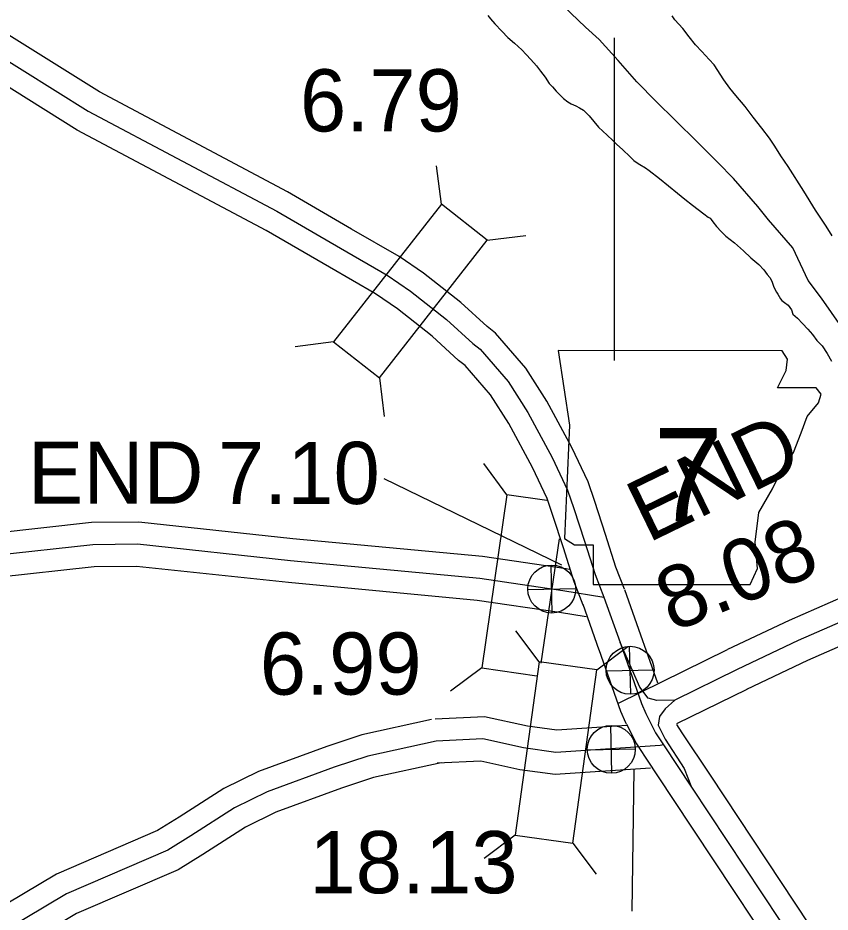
# Model space of a CAD drawing. Extents: x 31699 to 244310, y -8841 to 11474.
# Drawn here: x 96015 to 96382.8, y 3294.9 to 3700 of the extents above; entities that cross this region are included whole.
import ezdxf

# ---------------------------------------------------------------- set-up
doc = ezdxf.new("R2010")
doc.units = 0
for name, color, linetype in [('B_Logo', 7, 'Continuous'), ('Default', 7, 'Continuous'), ('G-ANNO-TEXT', 7, 'Continuous'), ('Level 21', 7, 'Continuous'), ('R_Draft', 7, 'Continuous'), ('R_Logo', 7, 'Continuous'), ('R_XS_EARTHWORK_STAGE1', 7, 'Continuous'), ('R_XS_EARTHWORK_STAGE2', 7, 'Continuous'), ('S_WALL', 7, 'Continuous'), ('S_WALL_ANNOT', 7, 'Continuous')]:
    doc.layers.add(name, color=color, linetype=linetype)

msp = doc.modelspace()

# ---------------------------------------------------------------- linework, layer by layer
at = {"layer": 'B_Logo'}
for points in [[(96001.87, 3685.86), (96046.88, 3657.8), (96132.24, 3612.37), (96161.06, 3595.66), (96182.27, 3583.46), (96192.75, 3576.22), (96209.12, 3563.42), (96220.97, 3552.48), (96224.38, 3549.84), (96237, 3535.25), (96245.95, 3521.29), (96256.88, 3500.84), (96263.92, 3486.02), (96266.76, 3477.75), (96271.6, 3462.93), (96276.38, 3447.77), (96280.34, 3437.61)], [(96481.58, 3472.61), (96480.6, 3472.05), (96476.19, 3469.41), (96448.39, 3455.34), (96432.16, 3446.92), (96413.98, 3437.78), (96399.16, 3431.42), (96368.37, 3417.91), (96340.65, 3404.77)], [(95721.51, 3436.39), (95766.64, 3440.27), (95803.72, 3443.51), (95846.9, 3456.68), (95873.93, 3457.41), (95979.69, 3454.54), (96004.54, 3456.61), (96048.97, 3461.47), (96069.22, 3461.67), (96138.47, 3454.24), (96224.12, 3446.16), (96261.8, 3440.66), (96280.34, 3437.61)], [(96280.34, 3437.61), (96287.69, 3416.98)], [(96340.65, 3404.77), (96312.45, 3390.86), (96304.32, 3390.75), (96300.36, 3391.84), (96296.61, 3396.8), (96287.69, 3416.98)], [(96287.69, 3416.98), (96297.36, 3389.41), (96299.37, 3384.86), (96303.76, 3376.11), (96307.37, 3370.66)], [(96312.45, 3390.86), (96308.16, 3386.99), (96305.47, 3383.44), (96304.98, 3379.62), (96308.1, 3373.3), (96316.63, 3359.92), (96320.08, 3351.47)], [(96204.46, 3372.36), (96173.41, 3365.56), (96158.24, 3360.5), (96127.92, 3349.32), (96113.08, 3342.13), (96093.33, 3329.45), (96082.86, 3323), (96037.01, 3303.13), (96000.15, 3281.33), (95988.16, 3272.16), (95975.45, 3260.36), (95949.3, 3234.46), (95926.89, 3210.75), (95910.6, 3193.97), (95897.91, 3183.64), (95891, 3178.36), (95878.38, 3170.44), (95875.17, 3168.54), (95866.14, 3160.65), (95860.83, 3153.48), (95840.59, 3114.67)], [(96307.37, 3370.66), (96305.86, 3370.43), (96258.65, 3367.22), (96243.99, 3369.26), (96225.49, 3373.32), (96204.46, 3372.36)], [(96307.37, 3370.66), (96320.08, 3351.47), (96384.04, 3254.84), (96389.87, 3244.73), (96403.78, 3223.03), (96407.45, 3211.38), (96405.74, 3082.74), (96405.42, 2958.88), (96389.18, 2924.66), (96384.46, 2912.96), (96386.11, 2906.73), (96404.9, 2841.42), (96411.41, 2826.65), (96427.95, 2729.41), (96427.99, 2723.47)]]:
    msp.add_lwpolyline(points, dxfattribs=at)
at = {"layer": 'Default'}
msp.add_line((96284.97, 3691.02), (96284.97, 3544.72), dxfattribs=at)
at = {"layer": 'G-ANNO-TEXT'}
msp.add_lwpolyline([(96259.68, 3549.28), (96264.76, 3515.44), (96262.5, 3464.12), (96267.01, 3461.3), (96275.47, 3461.3), (96275.47, 3443.26), (96346.53, 3443.26), (96349.91, 3450.59), (96348.78, 3462.43), (96350.47, 3475.97), (96356.68, 3486.68), (96360.63, 3494.58), (96366.26, 3503.04), (96369.65, 3512.06), (96372.47, 3519.39), (96377.54, 3525.59), (96378.67, 3529.54), (96376.42, 3532.36), (96358.93, 3532.36), (96362.88, 3540.26), (96363.44, 3545.33), (96361.11, 3549.23)], close=True, dxfattribs=at)
at = {"layer": 'Level 21'}
for p, q in [((96257, 3430.39), (96256.5, 3452.09)), ((96245.9, 3440.99), (96267.59, 3441.49)), ((96292.48, 3393.6), (96291.98, 3415.3)), ((96281.38, 3404.2), (96303.08, 3404.7)), ((96283.94, 3357.8), (96283.44, 3379.5)), ((96272.84, 3368.4), (96294.54, 3368.9))]:
    msp.add_line(p, q, dxfattribs=at)
for centre in [(96256.75, 3441.24), (96292.23, 3404.45), (96283.69, 3368.65)]:
    msp.add_circle(centre, 10.85, dxfattribs=at)
at = {"layer": 'R_Draft'}
for points in [[(96227.72, 3701.06), (96228.97, 3699.58), (96231.01, 3697.22), (96234.18, 3693.92), (96236.89, 3691.1), (96239.86, 3688.47), (96243.23, 3685.57), (96245.21, 3683.35), (96247.19, 3681.06), (96249.82, 3678.24), (96251.67, 3675.82), (96253.71, 3673.19), (96255.62, 3670.31), (96257.07, 3668.69), (96258.78, 3666.74), (96260.63, 3664.79), (96262.08, 3663.51), (96264, 3661.96), (96265.59, 3661.08), (96267.71, 3660.12), (96269.37, 3659.24), (96271.16, 3658.16), (96273.67, 3655.67), (96275.77, 3653.04), (96277.95, 3650.49), (96281.78, 3646.92), (96284.36, 3644.49), (96286.2, 3642.67), (96288.85, 3640.31), (96292.21, 3637.08), (96293.86, 3635.33), (96295.39, 3634.25), (96296.64, 3633.51), (96299.23, 3632.08), (96300.88, 3630.8), (96305.58, 3627.29), (96313.64, 3620.54), (96316.95, 3617.91), (96320.52, 3615.21), (96322.97, 3613.25), (96325.61, 3611.16), (96327.6, 3609.74), (96328.46, 3609.2), (96328.98, 3608.66), (96329.64, 3607.59), (96331.29, 3605.51), (96333.4, 3603.15), (96335.64, 3601.13), (96339.55, 3598.02), (96343.58, 3594.39), (96346.88, 3591.35), (96350.45, 3588.32), (96352.76, 3585.9), (96354.34, 3583.81), (96355.52, 3582.33), (96356.44, 3580.66), (96357.22, 3578.38), (96357.74, 3577.04), (96358.46, 3575.7), (96359.12, 3574.82), (96359.65, 3573.75), (96360.37, 3572.67), (96360.96, 3571.94), (96362.09, 3571.06), (96363.87, 3569.84), (96365.32, 3567.76), (96365.97, 3565.82), (96367.95, 3563.93), (96370.33, 3561.51), (96372.64, 3559.02), (96374.75, 3556.53), (96376.85, 3553.91), (96379.16, 3551.35), (96381.47, 3547.99), (96383.37, 3544.43)], [(96227.72, 3701.06), (96228.97, 3699.58), (96231.01, 3697.22), (96234.18, 3693.92), (96236.89, 3691.1), (96239.86, 3688.47), (96243.23, 3685.57), (96245.21, 3683.35), (96247.19, 3681.06), (96249.82, 3678.24), (96251.67, 3675.82), (96253.71, 3673.19), (96255.62, 3670.31), (96257.07, 3668.69), (96258.78, 3666.74), (96260.63, 3664.79), (96262.08, 3663.51), (96264, 3661.96), (96265.59, 3661.08), (96267.71, 3660.12), (96269.37, 3659.24), (96271.16, 3658.16), (96273.67, 3655.67), (96275.77, 3653.04), (96277.95, 3650.49), (96281.78, 3646.92), (96284.36, 3644.49), (96286.2, 3642.67), (96288.85, 3640.31), (96292.21, 3637.08), (96293.86, 3635.33), (96295.39, 3634.25), (96296.64, 3633.51), (96299.23, 3632.08), (96300.88, 3630.8), (96305.58, 3627.29), (96313.64, 3620.54), (96316.95, 3617.91), (96320.52, 3615.21), (96322.97, 3613.25), (96325.61, 3611.16), (96327.6, 3609.74), (96328.46, 3609.2), (96328.98, 3608.66), (96329.64, 3607.59), (96331.29, 3605.51), (96333.4, 3603.15), (96335.64, 3601.13), (96339.55, 3598.02), (96343.58, 3594.39), (96346.88, 3591.35), (96350.45, 3588.32), (96352.76, 3585.9), (96354.34, 3583.81), (96355.52, 3582.33), (96356.44, 3580.66), (96357.22, 3578.38), (96357.74, 3577.04), (96358.46, 3575.7), (96359.12, 3574.82), (96359.65, 3573.75), (96360.37, 3572.67), (96360.96, 3571.94), (96362.09, 3571.06), (96363.87, 3569.84), (96365.32, 3567.76), (96365.97, 3565.82), (96367.95, 3563.93), (96370.33, 3561.51), (96372.64, 3559.02), (96374.75, 3556.53), (96376.85, 3553.91), (96379.16, 3551.35), (96381.47, 3547.99), (96383.37, 3544.43)], [(96383.69, 3601.21), (96380.93, 3605.57), (96376.2, 3612.89), (96370.94, 3621.49), (96363.78, 3632.7), (96360.43, 3637.54), (96357.73, 3641.83), (96355.37, 3645.46), (96351.88, 3650.03), (96347.99, 3654.94), (96344.37, 3659.91), (96340.15, 3664.82), (96337.32, 3668.11), (96334.68, 3671.88), (96330.35, 3678.72), (96328.04, 3681.08), (96324.67, 3684.71), (96321.84, 3687.81), (96319, 3691.37), (96316.11, 3695.14), (96312.54, 3699.17), (96311.3, 3700.99)], [(96383.69, 3601.21), (96380.93, 3605.57), (96376.2, 3612.89), (96370.94, 3621.49), (96363.78, 3632.7), (96360.43, 3637.54), (96357.73, 3641.83), (96355.37, 3645.46), (96351.88, 3650.03), (96347.99, 3654.94), (96344.37, 3659.91), (96340.15, 3664.82), (96337.32, 3668.11), (96334.68, 3671.88), (96330.35, 3678.72), (96328.04, 3681.08), (96324.67, 3684.71), (96321.84, 3687.81), (96319, 3691.37), (96316.11, 3695.14), (96312.54, 3699.17), (96311.3, 3700.99)]]:
    msp.add_lwpolyline(points, dxfattribs=at)
at = {"layer": 'R_Logo'}
for points in [[(96372.81, 3580.99), (96365.95, 3595.88), (96354.94, 3608.52), (96349.99, 3614.51), (96339.05, 3627.15), (96331.92, 3634.42), (96322.81, 3643.65), (96312.64, 3653.62), (96303.99, 3662.1), (96295.28, 3670.99), (96286.78, 3680.74), (96278.14, 3690.17), (96272.06, 3695.76), (96265.39, 3702.09), (96257.67, 3709.83), (96250.81, 3718.04), (96247.05, 3721.74), (96242.89, 3725.72), (96240.38, 3728.48), (96237.74, 3731.1), (96235.3, 3734.06), (96232.93, 3737.42), (96229.44, 3742.19), (96226.62, 3746.29)], [(96372.81, 3580.99), (96365.95, 3595.88), (96354.94, 3608.52), (96349.99, 3614.51), (96339.05, 3627.15), (96331.92, 3634.42), (96322.81, 3643.65), (96312.64, 3653.62), (96303.99, 3662.1), (96295.28, 3670.99), (96286.78, 3680.74), (96278.14, 3690.17), (96272.06, 3695.76), (96265.39, 3702.09), (96257.67, 3709.83), (96250.81, 3718.04), (96247.05, 3721.74), (96242.89, 3725.72), (96240.38, 3728.48), (96237.74, 3731.1), (96235.3, 3734.06), (96232.93, 3737.42), (96229.44, 3742.19), (96226.62, 3746.29)], [(96440.29, 3465.78), (96438.59, 3468.91), (96431.58, 3482.73), (96424.9, 3496.14), (96417.36, 3510.43), (96408.84, 3526.4), (96401.94, 3537.67), (96395.31, 3548.81), (96387.95, 3559.96), (96378.94, 3573.06), (96372.81, 3580.99)], [(96436.12, 3473.78), (96431.58, 3482.73), (96424.9, 3496.14), (96417.36, 3510.43), (96408.84, 3526.4), (96401.94, 3537.67), (96395.31, 3548.81), (96387.95, 3559.96), (96378.94, 3573.06), (96372.81, 3580.99)]]:
    msp.add_lwpolyline(points, dxfattribs=at)
at = {"layer": 'R_XS_EARTHWORK_STAGE1'}
for p, q in [((96206.75, 3615.55), (96204.62, 3633.02)), ((96227.54, 3599.28), (96245.01, 3601.41)), ((96157.95, 3553.17), (96140.48, 3551.04)), ((96178.74, 3536.9), (96180.88, 3519.43)), ((96236.43, 3483.93), (96225.91, 3498.05)), ((96236.43, 3483.93), (96225, 3405.56)), ((96254.52, 3481.29), (96236.43, 3483.93)), ((96251.99, 3407.74), (96260.19, 3463.94)), ((96251.03, 3408.26), (96240.41, 3422.3)), ((96277.17, 3404.63), (96291.21, 3415.24)), ((96225, 3405.56), (96210.89, 3395.05)), ((96225, 3405.56), (96249.95, 3401.92)), ((96240.12, 3329.82), (96226.08, 3319.2)), ((96266.27, 3326.18), (96276.88, 3312.14))]:
    msp.add_line(p, q, dxfattribs=at)
for points in [[(96178.74, 3536.9), (96227.54, 3599.28), (96206.75, 3615.55), (96157.95, 3553.17)], [(96251.03, 3408.26), (96240.12, 3329.82), (96266.27, 3326.18), (96277.17, 3404.63)]]:
    msp.add_lwpolyline(points, close=True, dxfattribs=at)
at = {"layer": 'R_XS_EARTHWORK_STAGE2'}
for points in [[(96289.66, 3441.24), (96285.81, 3451.1), (96281.12, 3465.99), (96276.24, 3480.93), (96273.19, 3489.8), (96265.81, 3505.34), (96254.58, 3526.35), (96245.04, 3541.25), (96231.29, 3557.14), (96227.43, 3560.12), (96215.6, 3571.04), (96198.68, 3584.28), (96187.62, 3591.93), (96166.06, 3604.32), (96137.1, 3621.11), (96051.88, 3666.47), (96005.84, 3695.17)], [(96271.03, 3433.97), (96266.94, 3444.45), (96262.08, 3459.88), (96257.28, 3474.57), (96254.64, 3482.23), (96247.95, 3496.33), (96237.31, 3516.23), (96228.97, 3529.25), (96217.47, 3542.54), (96214.51, 3544.84), (96202.63, 3555.79), (96186.82, 3568.17), (96176.93, 3575), (96156.05, 3587), (96127.38, 3603.63), (96041.88, 3649.14), (95997.9, 3676.55)], [(96476.88, 3481.44), (96475.54, 3480.67), (96471.36, 3478.17), (96443.83, 3464.24), (96427.61, 3455.82), (96409.76, 3446.85), (96395.18, 3440.59), (96364.22, 3427), (96336.37, 3413.81)], [(95720.65, 3446.36), (95765.77, 3450.23), (95801.8, 3453.38), (95845.28, 3466.64), (95873.93, 3467.42), (95979.41, 3464.55), (96003.58, 3466.57), (96048.38, 3471.47), (96069.71, 3471.68), (96139.47, 3464.19), (96225.32, 3456.09), (96263.33, 3450.54), (96264.69, 3450.32)], [(96486.11, 3463.68), (96485.67, 3463.42), (96481.02, 3460.65), (96452.95, 3446.44), (96436.7, 3438.01), (96418.21, 3428.71), (96403.14, 3422.25), (96372.53, 3408.81), (96344.93, 3395.73)], [(95722.37, 3426.43), (95767.5, 3430.31), (95805.63, 3433.64), (95848.52, 3446.72), (95873.93, 3447.41), (95979.97, 3444.53), (96005.5, 3446.66), (96049.57, 3451.48), (96068.74, 3451.67), (96137.46, 3444.29), (96222.93, 3436.23), (96260.26, 3430.78), (96272.26, 3428.8)], [(96297.11, 3420.33), (96289.77, 3440.96)], [(96278.26, 3413.63), (96270.92, 3434.25)], [(96304.72, 3398.65), (96297.12, 3420.29)], [(96290.62, 3380), (96290.31, 3380.61), (96288.06, 3385.74), (96278.25, 3413.67)], [(96336.23, 3413.74), (96286.79, 3389.36)], [(96345.07, 3395.8), (96313.3, 3380.13)], [(96290.67, 3379.42), (96259, 3377.27), (96245.76, 3379.11), (96226.34, 3383.37), (96204, 3382.35)], [(96202.32, 3382.13), (96170.75, 3375.22), (96154.93, 3369.94), (96124, 3358.53), (96108.18, 3350.87), (96088.01, 3337.92), (96078.23, 3331.88), (96032.46, 3312.06), (95994.55, 3289.63), (95981.71, 3279.81), (95968.53, 3267.58), (95942.15, 3241.45), (95919.67, 3217.67), (95903.83, 3201.35), (95891.71, 3191.49), (95885.3, 3186.58), (95873.18, 3178.97), (95869.29, 3176.67), (95858.75, 3167.48), (95852.33, 3158.8), (95833.01, 3121.77)], [(96290.61, 3380.02), (96295.09, 3371.09), (96299.03, 3365.13)], [(96313.24, 3379.9), (96315.7, 3376.18)], [(96315.7, 3376.18), (96328.42, 3357), (96392.55, 3260.1), (96398.42, 3249.92), (96412.91, 3227.3), (96417.47, 3212.85), (96415.74, 3082.66), (96415.41, 2956.61), (96398.34, 2920.64), (96394.98, 2912.31), (96395.19, 2911.49)], [(96206.6, 3362.59), (96176.07, 3355.91), (96161.55, 3351.07), (96131.84, 3340.1), (96117.98, 3333.39), (96098.66, 3320.99), (96087.5, 3314.11), (96041.56, 3294.2), (96005.75, 3273.03), (95994.62, 3264.5), (95982.38, 3253.14), (95956.46, 3227.47), (95934.11, 3203.83), (95917.36, 3186.58), (95904.11, 3175.79), (95896.71, 3170.13), (95883.59, 3161.9), (95881.06, 3160.4), (95873.54, 3153.83), (95869.33, 3148.16), (95849.46, 3110.05)], [(96301.43, 3360.1), (96258.29, 3357.17), (96242.23, 3359.41), (96224.63, 3363.27), (96204.91, 3362.37)], [(96299.03, 3365.13), (96311.74, 3345.95), (96375.53, 3249.58), (96381.33, 3239.53), (96394.64, 3218.75), (96397.43, 3209.9), (96395.74, 3082.82), (96395.42, 2961.14), (96380.01, 2928.68), (96373.94, 2913.62), (96376.47, 2904.07), (96395.48, 2838.01), (96401.75, 2823.76), (96417.96, 2728.53), (96417.98, 2725.41)]]:
    msp.add_lwpolyline(points, dxfattribs=at)
at = {"layer": 'S_WALL_ANNOT'}
for p, q in [((96180.66, 3491.32), (96261.12, 3452.28)), ((96293.9, 3359.55), (96293.04, 3295.28))]:
    msp.add_line(p, q, dxfattribs=at)

# ---------------------------------------------------------------- texts
at = {"layer": 'G-ANNO-TEXT'}
msp.add_text('7', height=42.24, dxfattribs=at).set_placement((96302.83, 3471.94))
at = {"layer": 'S_WALL'}
for s, p in [('6.79', (96142.71, 3648.54)), ('6.99', (96124.53, 3393.4)), ('18.13', (96147.02, 3303.43))]:
    msp.add_text(s, height=28.16, dxfattribs=at).set_placement(p)
at = {"layer": 'S_WALL_ANNOT'}
for s, rotation, p in [('END', 25.9218, (96300.35, 3461.96)), ('8.08', 22, (96311.42, 3421.53))]:
    msp.add_text(s, height=28.16, rotation=rotation, dxfattribs=at).set_placement(p)
for s, p in [('7.10', (96105.58, 3479.77)), ('END', (96019.53, 3479.9))]:
    msp.add_text(s, height=28.16, dxfattribs=at).set_placement(p)

doc.saveas('drawing.dxf')
